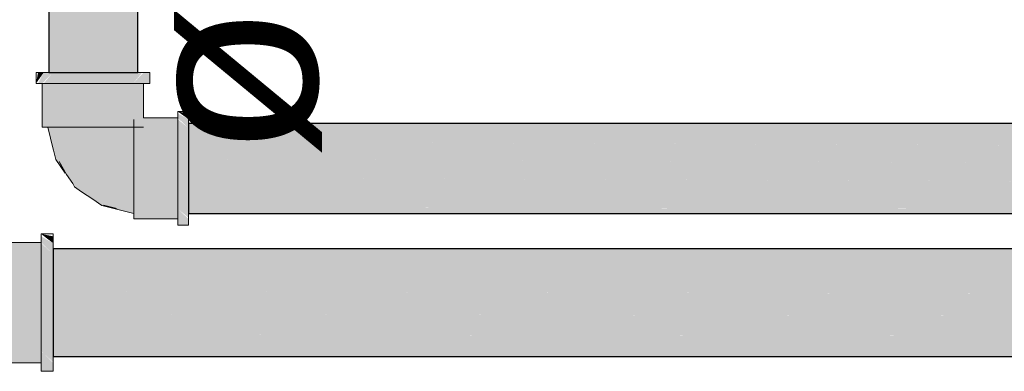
# Model space of a CAD drawing. Header units: millimetres. Extents: x 567 to 934, y -1 to 364.
# Tile 826 of 1056: x 764.153 to 765.244, y 164.977 to 165.366. Entities that reach past the tile are written whole.
import ezdxf

# ---------------------------------------------------------------- set-up
doc = ezdxf.new("R2010")
doc.units = ezdxf.units.MM
doc.header["$MEASUREMENT"] = 0
doc.linetypes.add('NULL', pattern=[0])
for name, color, linetype, lineweight in [('AF-Condutos', 140, 'Continuous', 25), ('AF-Conexões', 152, 'Continuous', 18), ('AF-Textos conduto', 7, 'Continuous', 9)]:
    doc.layers.add(name, color=color, linetype=linetype, lineweight=lineweight)
doc.styles.add('Arial', font='arial.ttf')

msp = doc.modelspace()

# ---------------------------------------------------------------- hatches: boundary and pattern name
at = {"layer": 'AF-Condutos', "linetype": 'Continuous'}
for points in [[(764.2839, 165.3074), (764.2839, 165.635), (764.185, 165.635), (764.185, 165.3074)], [(764.3399, 165.2447), (768.9515, 165.2447), (764.3399, 165.2511)], [(764.3399, 165.2511), (768.9315, 165.2447), (768.9315, 165.2511)], [(764.3399, 165.2308), (768.9515, 165.2308), (764.3399, 165.2447)], [(764.3399, 165.2447), (768.9315, 165.2308), (768.9315, 165.2447)], [(764.3399, 165.2118), (768.9515, 165.2118), (764.3399, 165.2308)], [(764.3399, 165.2308), (768.9315, 165.2119), (768.9315, 165.2308)], [(764.3399, 165.2118), (768.9315, 165.1911), (768.9315, 165.2118)], [(764.3399, 165.191), (768.9515, 165.191), (764.3399, 165.2118)], [(764.3399, 165.191), (768.9315, 165.1721), (768.9315, 165.191)], [(764.3399, 165.172), (768.9515, 165.172), (764.3399, 165.191)], [(764.3399, 165.172), (768.9315, 165.1581), (768.9315, 165.172)], [(764.3399, 165.1581), (768.9515, 165.1581), (764.3399, 165.172)], [(764.3399, 165.1581), (768.9315, 165.1517), (768.9315, 165.1581)], [(764.3399, 165.1516), (768.9515, 165.1516), (764.3399, 165.1581)], [(764.1898, 165.1047), (774.7285, 165.1047), (764.1898, 165.1125)], [(764.1898, 165.1125), (774.7085, 165.1048), (774.7085, 165.1125)], [(764.1898, 165.0881), (774.7285, 165.0881), (764.1898, 165.1047)], [(764.1898, 165.1047), (774.7085, 165.0881), (774.7085, 165.1047)], [(764.1898, 165.0653), (774.7285, 165.0653), (764.1898, 165.0881)], [(764.1898, 165.0881), (774.7085, 165.0653), (774.7085, 165.0881)], [(764.1898, 165.0653), (774.7085, 165.0404), (774.7085, 165.0653)], [(764.1898, 165.0403), (774.7285, 165.0403), (764.1898, 165.0653)], [(764.1898, 165.0403), (774.7085, 165.0176), (774.7085, 165.0403)], [(764.1898, 165.0175), (774.7285, 165.0175), (764.1898, 165.0403)], [(764.1898, 165.0175), (774.7085, 165.0009), (774.7085, 165.0175)], [(764.1898, 165.0008), (774.7285, 165.0008), (764.1898, 165.0175)], [(764.1898, 165.0008), (774.7085, 164.9931), (774.7085, 165.0008)], [(764.1898, 164.9931), (774.7285, 164.9931), (764.1898, 165.0008)]]:
    msp.add_hatch(color=151, dxfattribs=at).paths.add_polyline_path(points)
at = {"layer": 'AF-Conexões', "linetype": 'Continuous'}
for points in [[(764.1731, 165.3074), (764.1709, 165.2954), (764.1794, 165.3074)], [(764.1731, 165.2954), (764.1779, 165.2954), (764.1894, 165.3074), (764.1794, 165.3074)], [(764.2885, 165.3074), (764.1894, 165.3074), (764.1794, 165.2954), (764.2785, 165.2954)], [(764.2969, 165.2954), (764.2969, 165.3074), (764.2899, 165.3074), (764.2785, 165.2954)], [(764.1779, 165.2954), (764.1779, 165.247), (764.1798, 165.247), (764.1854, 165.2954)], [(764.1798, 165.247), (764.2735, 165.247), (764.2824, 165.2954), (764.1854, 165.2954)], [(764.2899, 165.2574), (764.2899, 165.2954), (764.2824, 165.2954), (764.2735, 165.247), (764.288, 165.247)], [(764.2899, 165.2574), (764.2795, 165.2555), (764.2795, 165.241), (764.3279, 165.241), (764.3279, 165.2574)], [(764.3399, 165.2622), (764.3279, 165.2644), (764.3399, 165.2559)], [(764.3279, 165.2622), (764.3279, 165.2574), (764.3399, 165.2459), (764.3399, 165.2559)], [(764.3399, 165.1468), (764.3399, 165.2459), (764.3279, 165.2559), (764.3279, 165.1568)], [(764.1928, 165.2113), (764.2137, 165.1811), (764.2439, 165.1603), (764.2795, 165.1516), (764.2795, 165.247), (764.1841, 165.247)], [(764.2795, 165.1473), (764.3279, 165.1473), (764.3279, 165.241), (764.2795, 165.241)], [(764.2795, 165.1454), (764.3279, 165.1454), (764.3279, 165.1473), (764.2795, 165.1473)], [(764.3279, 165.1384), (764.3399, 165.1384), (764.3399, 165.1454), (764.3279, 165.1568)], [(764.1898, 165.1262), (764.1766, 165.1288), (764.1898, 165.1186)], [(764.1766, 165.1262), (764.1766, 165.1194), (764.1898, 165.1065), (764.1898, 165.1186)], [(764.1204, 165.1194), (764.1156, 165.1105), (764.1766, 165.1105), (764.1766, 165.1194)], [(764.1898, 164.987), (764.1898, 165.1065), (764.1766, 165.1186), (764.1766, 164.999)], [(764.1156, 164.9885), (764.1766, 164.9951), (764.1766, 165.1105), (764.1156, 165.1105)], [(764.1156, 164.9862), (764.1766, 164.9862), (764.1766, 164.9951), (764.1156, 164.9885)], [(764.1766, 164.9768), (764.1898, 164.9768), (764.1898, 164.9862), (764.1766, 164.999)]]:
    msp.add_hatch(color=161, dxfattribs=at).paths.add_polyline_path(points)

# ---------------------------------------------------------------- linework, layer by layer
at = {"layer": 'AF-Condutos'}
for p, q in [((764.185, 165.635), (764.185, 165.3074)), ((764.2839, 165.3074), (764.2839, 165.635)), ((764.185, 165.3074), (764.1935, 165.3074)), ((764.1935, 165.3074), (764.2089, 165.3074)), ((764.2089, 165.3074), (764.2287, 165.3074)), ((764.2287, 165.3074), (764.2494, 165.3074)), ((764.2494, 165.3074), (764.2674, 165.3074)), ((764.2674, 165.3074), (764.2796, 165.3074)), ((764.2796, 165.3074), (764.2839, 165.3074)), ((764.3399, 165.2511), (764.3399, 165.2447)), ((768.9315, 165.2511), (764.3399, 165.2511)), ((764.3399, 165.2447), (764.3399, 165.2308)), ((764.3399, 165.2308), (764.3399, 165.2118)), ((764.3399, 165.2118), (764.3399, 165.191)), ((764.3399, 165.191), (764.3399, 165.172)), ((764.3399, 165.172), (764.3399, 165.1581)), ((764.3399, 165.1581), (764.3399, 165.1516)), ((764.3399, 165.1516), (768.9515, 165.1516)), ((764.1898, 165.1125), (764.1898, 165.1047)), ((774.7085, 165.1125), (764.1898, 165.1125)), ((764.1898, 165.1047), (764.1898, 165.0881)), ((764.1898, 165.0881), (764.1898, 165.0653)), ((764.1898, 165.0653), (764.1898, 165.0403)), ((764.1898, 165.0403), (764.1898, 165.0175)), ((764.1898, 165.0175), (764.1898, 165.0008)), ((764.1898, 165.0008), (764.1898, 164.9931)), ((764.1898, 164.9931), (774.7285, 164.9931))]:
    msp.add_line(p, q, dxfattribs=at)
at = {"layer": 'AF-Conexões'}
for p, q in [((764.1709, 165.3074), (764.1709, 165.2954)), ((764.1731, 165.3074), (764.1709, 165.3074)), ((764.1794, 165.3074), (764.1731, 165.3074)), ((764.185, 165.3074), (764.1794, 165.3074)), ((764.1894, 165.3074), (764.185, 165.3074)), ((764.2024, 165.3074), (764.1894, 165.3074)), ((764.2176, 165.3074), (764.2024, 165.3074)), ((764.2339, 165.3074), (764.2176, 165.3074)), ((764.2502, 165.3074), (764.2339, 165.3074)), ((764.2654, 165.3074), (764.2502, 165.3074)), ((764.2785, 165.3074), (764.2654, 165.3074)), ((764.2839, 165.3074), (764.2785, 165.3074)), ((764.2885, 165.3074), (764.2839, 165.3074)), ((764.2899, 165.3074), (764.2885, 165.3074)), ((764.2948, 165.3074), (764.2899, 165.3074)), ((764.2969, 165.3074), (764.2948, 165.3074)), ((764.2969, 165.2954), (764.2969, 165.3074)), ((764.1709, 165.2954), (764.1731, 165.2954)), ((764.1731, 165.2954), (764.1779, 165.2954)), ((764.1779, 165.2954), (764.1794, 165.2954)), ((764.1779, 165.2954), (764.1779, 165.247)), ((764.1798, 165.2954), (764.1779, 165.2954)), ((764.1794, 165.2954), (764.1894, 165.2954)), ((764.1854, 165.2954), (764.1798, 165.2954)), ((764.1943, 165.2954), (764.1854, 165.2954)), ((764.1894, 165.2954), (764.2024, 165.2954)), ((764.2059, 165.2954), (764.1943, 165.2954)), ((764.2024, 165.2954), (764.2176, 165.2954)), ((764.2194, 165.2954), (764.2059, 165.2954)), ((764.2176, 165.2954), (764.2339, 165.2954)), ((764.2339, 165.2954), (764.2194, 165.2954)), ((764.2339, 165.2954), (764.2502, 165.2954)), ((764.2484, 165.2954), (764.2339, 165.2954)), ((764.2619, 165.2954), (764.2484, 165.2954)), ((764.2502, 165.2954), (764.2654, 165.2954)), ((764.2735, 165.2954), (764.2619, 165.2954)), ((764.2654, 165.2954), (764.2785, 165.2954)), ((764.2795, 165.2954), (764.2735, 165.2954)), ((764.2785, 165.2954), (764.2885, 165.2954)), ((764.2824, 165.2954), (764.2795, 165.2954)), ((764.288, 165.2954), (764.2824, 165.2954)), ((764.2899, 165.2954), (764.288, 165.2954)), ((764.2885, 165.2954), (764.2899, 165.2954)), ((764.2899, 165.2954), (764.2948, 165.2954)), ((764.2899, 165.2574), (764.2899, 165.2954)), ((764.2948, 165.2954), (764.2969, 165.2954)), ((764.3279, 165.2574), (764.2899, 165.2574)), ((764.3279, 165.2644), (764.3279, 165.2622)), ((764.3399, 165.2644), (764.3279, 165.2644)), ((764.3279, 165.2622), (764.3279, 165.2574)), ((764.3279, 165.2574), (764.3279, 165.2559)), ((764.3279, 165.2555), (764.3279, 165.2574)), ((764.3279, 165.2559), (764.3279, 165.2459)), ((764.3399, 165.2622), (764.3399, 165.2644)), ((764.3399, 165.2559), (764.3399, 165.2622)), ((764.3399, 165.2511), (764.3399, 165.2559)), ((764.1779, 165.247), (764.1798, 165.247)), ((764.1798, 165.247), (764.1841, 165.247)), ((764.1841, 165.247), (764.1854, 165.247)), ((764.1841, 165.247), (764.1871, 165.2349)), ((764.1862, 165.247), (764.1841, 165.247)), ((764.1854, 165.247), (764.1943, 165.247)), ((764.1925, 165.247), (764.1862, 165.247)), ((764.2022, 165.247), (764.1925, 165.247)), ((764.1943, 165.247), (764.2059, 165.247)), ((764.2147, 165.247), (764.2022, 165.247)), ((764.2059, 165.247), (764.2194, 165.247)), ((764.2289, 165.247), (764.2147, 165.247)), ((764.2194, 165.247), (764.2339, 165.247)), ((764.2434, 165.247), (764.2289, 165.247)), ((764.2339, 165.247), (764.2484, 165.247)), ((764.2574, 165.247), (764.2434, 165.247)), ((764.2484, 165.247), (764.2619, 165.247)), ((764.2695, 165.247), (764.2574, 165.247)), ((764.2619, 165.247), (764.2735, 165.247)), ((764.2795, 165.247), (764.2695, 165.247)), ((764.2735, 165.247), (764.2795, 165.247)), ((764.2795, 165.2555), (764.2795, 165.2499)), ((764.2795, 165.2499), (764.2795, 165.247)), ((764.2795, 165.247), (764.2824, 165.247)), ((764.2795, 165.2382), (764.2795, 165.247)), ((764.2795, 165.247), (764.2795, 165.241)), ((764.2824, 165.247), (764.288, 165.247)), ((764.288, 165.247), (764.2899, 165.247)), ((764.3279, 165.2499), (764.3279, 165.2555)), ((764.3279, 165.247), (764.3279, 165.2499)), ((764.3279, 165.241), (764.3279, 165.247)), ((764.3279, 165.2459), (764.3279, 165.2329)), ((764.3399, 165.2459), (764.3399, 165.2511)), ((764.3399, 165.2329), (764.3399, 165.2459)), ((764.1871, 165.2349), (764.19, 165.2228)), ((764.2795, 165.241), (764.2795, 165.2294)), ((764.2795, 165.2275), (764.2795, 165.2382)), ((764.3279, 165.2294), (764.3279, 165.241)), ((764.19, 165.2228), (764.1903, 165.2217)), ((764.2795, 165.2294), (764.2795, 165.2159)), ((764.2795, 165.2214), (764.2795, 165.2275)), ((764.3279, 165.2329), (764.3279, 165.2177)), ((764.3279, 165.2159), (764.3279, 165.2294)), ((764.3399, 165.2177), (764.3399, 165.2329)), ((764.1903, 165.2217), (764.1928, 165.2113)), ((764.2795, 165.2154), (764.2795, 165.2214)), ((764.2795, 165.2159), (764.2795, 165.2014)), ((764.2795, 165.2023), (764.2795, 165.2154)), ((764.3279, 165.2177), (764.3279, 165.2014)), ((764.3279, 165.2014), (764.3279, 165.2159)), ((764.3399, 165.2014), (764.3399, 165.2177)), ((764.1928, 165.2113), (764.2033, 165.1962)), ((764.2033, 165.1962), (764.1967, 165.2091)), ((764.1967, 165.2091), (764.2047, 165.1947)), ((764.2795, 165.1892), (764.2795, 165.2023)), ((764.2795, 165.2014), (764.2795, 165.1869)), ((764.3279, 165.2014), (764.3279, 165.1851)), ((764.3279, 165.1869), (764.3279, 165.2014)), ((764.3399, 165.1851), (764.3399, 165.2014)), ((764.2047, 165.1947), (764.2117, 165.1846)), ((764.2117, 165.1846), (764.2137, 165.1811)), ((764.2137, 165.1811), (764.2213, 165.1753)), ((764.2795, 165.177), (764.2795, 165.1892)), ((764.2795, 165.1869), (764.2795, 165.1734)), ((764.3279, 165.1734), (764.3279, 165.1869)), ((764.3279, 165.1851), (764.3279, 165.1699)), ((764.3399, 165.1699), (764.3399, 165.1851)), ((764.2213, 165.1753), (764.234, 165.1674)), ((764.2795, 165.1665), (764.2795, 165.177)), ((764.2795, 165.1734), (764.2795, 165.1618)), ((764.3279, 165.1618), (764.3279, 165.1734)), ((764.3279, 165.1699), (764.3279, 165.1568)), ((764.3399, 165.1568), (764.3399, 165.1699)), ((764.234, 165.1674), (764.2439, 165.1603)), ((764.2439, 165.1603), (764.2617, 165.1559)), ((764.2617, 165.1559), (764.2456, 165.1607)), ((764.2456, 165.1607), (764.2589, 165.1574)), ((764.2589, 165.1574), (764.2617, 165.1559)), ((764.2795, 165.1584), (764.2795, 165.1665)), ((764.2795, 165.1618), (764.2795, 165.1529)), ((764.2795, 165.1533), (764.2795, 165.1584)), ((764.3279, 165.1529), (764.3279, 165.1618)), ((764.2617, 165.1559), (764.2795, 165.1516)), ((764.2795, 165.1516), (764.2795, 165.1533)), ((764.2795, 165.1529), (764.2795, 165.1516)), ((764.2795, 165.1516), (764.2795, 165.1473)), ((764.2795, 165.1473), (764.2795, 165.1454)), ((764.3279, 165.1568), (764.3279, 165.1468)), ((764.3279, 165.1473), (764.3279, 165.1529)), ((764.3279, 165.1454), (764.3279, 165.1473)), ((764.3279, 165.1468), (764.3279, 165.1454)), ((764.3399, 165.1516), (764.3399, 165.1568)), ((764.3399, 165.1468), (764.3399, 165.1516)), ((764.3399, 165.1454), (764.3399, 165.1468)), ((764.2795, 165.1454), (764.3279, 165.1454)), ((764.3279, 165.1454), (764.3279, 165.1405)), ((764.3279, 165.1405), (764.3279, 165.1384)), ((764.3279, 165.1384), (764.3399, 165.1384)), ((764.3399, 165.1405), (764.3399, 165.1454)), ((764.3399, 165.1384), (764.3399, 165.1405)), ((764.1766, 165.1288), (764.1766, 165.1262)), ((764.1898, 165.1288), (764.1766, 165.1288)), ((764.1766, 165.1262), (764.1766, 165.1194)), ((764.1898, 165.1262), (764.1898, 165.1288)), ((764.1898, 165.1186), (764.1898, 165.1262)), ((764.1766, 165.1194), (764.1204, 165.1194)), ((764.1766, 165.1194), (764.1766, 165.1186)), ((764.1766, 165.1171), (764.1766, 165.1194)), ((764.1766, 165.1186), (764.1766, 165.1065)), ((764.1766, 165.1146), (764.1766, 165.1171)), ((764.1766, 165.1105), (764.1766, 165.1146)), ((764.1898, 165.1125), (764.1898, 165.1186)), ((764.1766, 165.0999), (764.1766, 165.1105)), ((764.1766, 165.1065), (764.1766, 165.0908)), ((764.1898, 165.1065), (764.1898, 165.1125)), ((764.1898, 165.0908), (764.1898, 165.1065)), ((764.1766, 165.0861), (764.1766, 165.0999)), ((764.1766, 165.0908), (764.1766, 165.0725)), ((764.1766, 165.07), (764.1766, 165.0861)), ((764.1898, 165.0725), (764.1898, 165.0908)), ((764.1766, 165.0725), (764.1766, 165.0528)), ((764.1898, 165.0528), (764.1898, 165.0725)), ((764.1766, 165.0528), (764.1766, 165.07)), ((764.1766, 165.0528), (764.1766, 165.0331)), ((764.1766, 165.0355), (764.1766, 165.0528)), ((764.1898, 165.0331), (764.1898, 165.0528)), ((764.1766, 165.0195), (764.1766, 165.0355)), ((764.1766, 165.0331), (764.1766, 165.0148)), ((764.1898, 165.0148), (764.1898, 165.0331)), ((764.1766, 165.0057), (764.1766, 165.0195)), ((764.1766, 165.0148), (764.1766, 164.999)), ((764.1766, 164.9951), (764.1766, 165.0057)), ((764.1898, 164.999), (764.1898, 165.0148)), ((764.1766, 164.999), (764.1766, 164.987)), ((764.1766, 164.9885), (764.1766, 164.9951)), ((764.1898, 164.9931), (764.1898, 164.999)), ((764.1156, 164.9862), (764.1766, 164.9862)), ((764.1766, 164.9862), (764.1766, 164.9885)), ((764.1766, 164.987), (764.1766, 164.9862)), ((764.1766, 164.9862), (764.1766, 164.9794)), ((764.1898, 164.987), (764.1898, 164.9931)), ((764.1898, 164.9862), (764.1898, 164.987)), ((764.1898, 164.9794), (764.1898, 164.9862)), ((764.1766, 164.9794), (764.1766, 164.9768)), ((764.1766, 164.9768), (764.1898, 164.9768)), ((764.1898, 164.9768), (764.1898, 164.9794))]:
    msp.add_line(p, q, dxfattribs=at)

# ---------------------------------------------------------------- texts
at = {"layer": 'AF-Textos conduto', "linetype": 'NULL', "insert": (764.4878, 165.2128), "char_height": 0.2, "width": 0.962805, "attachment_point": 7, "rotation": 90.0002, "line_spacing_factor": 0.6, "style": 'Arial'}
msp.add_mtext('ø50', dxfattribs=at)

doc.saveas('drawing.dxf')
